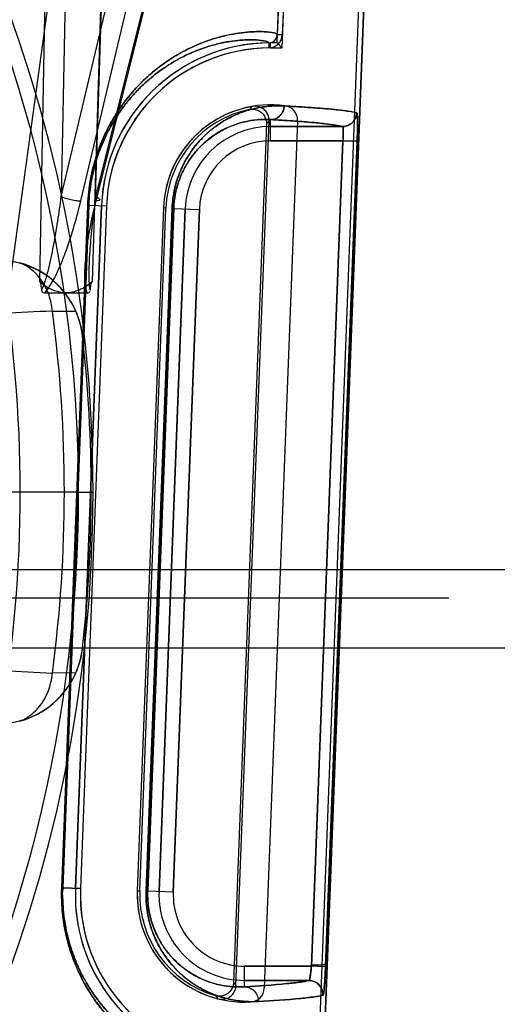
# Model space of a CAD drawing. Header units: millimetres. Extents: x 0 to 297, y 0 to 210.
# Tile 429 of 446: x 243.205 to 243.356, y 160.549 to 160.86. Entities that reach past the tile are written whole.
import ezdxf

# ---------------------------------------------------------------- set-up
doc = ezdxf.new("R2010")
doc.units = ezdxf.units.MM
doc.header["$LTSCALE"] = 16.335
doc.layers.get('0').update_dxf_attribs({"linetype": 'CONTINUOUS'})
for name, color, linetype in [('AXES_REF', 7, 'CONTINUOUS'), ('INTFCLR_1', 7, 'CONTINUOUS'), ('INTFCLR_144815', 7, 'CONTINUOUS'), ('INTFCLR_72935', 7, 'CONTINUOUS')]:
    doc.layers.add(name, color=color, linetype=linetype)

msp = doc.modelspace()

# ---------------------------------------------------------------- linework, layer by layer
at = {"color": 7, "linetype": 'Continuous'}
for radius in [8.7262453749, 8.7255, 8.6696226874]:
    msp.add_circle((241.415033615, 154.4105885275), radius, dxfattribs=at)
msp.add_arc((241.415033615, 154.4105885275), 8.64, 278.2771290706, 261.7228709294, dxfattribs=at)
at = {"layer": 'AXES_REF', "color": 9, "linetype": 'Continuous'}
msp.add_arc((241.415033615, 154.4105885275), 7.9600610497, 94.4118118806, 85.5881881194, dxfattribs=at)
at = {"layer": 'INTFCLR_1', "color": 6, "linetype": 'Continuous'}
for p, q in [((243.2994274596, 161.187605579), (243.2867308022, 160.8552833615)), ((243.301012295, 161.1875200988), (243.2883165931, 160.8552228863)), ((243.2780950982, 159.9636060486), (243.3248069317, 161.1862412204)), ((243.2796820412, 159.9635757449), (243.3263917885, 161.1861563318)), ((243.2931129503, 160.8281587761), (243.2826228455, 160.5535908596)), ((243.2311308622, 160.8011698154), (243.2228783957, 160.5851698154)), ((243.2327178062, 160.8011395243), (243.2244653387, 160.5851395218)), ((243.2507046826, 160.8004523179), (243.2424522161, 160.5844523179))]:
    msp.add_line(p, q, dxfattribs=at)
at = {"layer": 'INTFCLR_1', "color": 9, "linetype": 'Continuous'}
for p, q in [((243.2883165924, 160.8552228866), (243.2867308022, 160.8552833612)), ((243.2840612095, 160.8526861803), (243.2840779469, 160.8510993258)), ((243.2846258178, 160.8217341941), (243.2846258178, 160.8284127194)), ((243.3073728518, 160.8262335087), (243.2846258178, 160.8262335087)), ((243.2846258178, 160.8217341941), (243.3074827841, 160.8217341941)), ((243.2974957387, 160.5605784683), (243.3074827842, 160.8217341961)), ((243.3019881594, 160.5604066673), (243.3119753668, 160.821562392)), ((243.3074827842, 160.8217341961), (243.3119753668, 160.821562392)), ((243.2267619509, 160.8013551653), (243.2185414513, 160.5853537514)), ((243.2188576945, 160.5853537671), (243.2270731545, 160.801355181)), ((243.2267619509, 160.8013551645), (243.2270731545, 160.801355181)), ((243.2270731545, 160.801355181), (243.2327178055, 160.8011395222)), ((243.2534514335, 160.8003284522), (243.2452274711, 160.5843270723)), ((243.2457297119, 160.5843270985), (243.2539460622, 160.8003284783)), ((243.2575683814, 160.8001900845), (243.2493159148, 160.5841900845)), ((243.2534514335, 160.8003284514), (243.2539460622, 160.8003284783)), ((243.2539460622, 160.8003284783), (243.2620644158, 160.8000183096)), ((243.2620644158, 160.8000183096), (243.2538119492, 160.5840183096)), ((243.2185414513, 160.5853537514), (243.2188576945, 160.5853537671)), ((243.2188576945, 160.5853537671), (243.2188213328, 160.5838899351)), ((243.2188576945, 160.5853537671), (243.2244653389, 160.5851395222)), ((243.2457297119, 160.5843270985), (243.2452274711, 160.5843270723)), ((243.2538119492, 160.5840183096), (243.2457297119, 160.5843270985)), ((243.2763733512, 160.5540757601), (243.2763733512, 160.5605784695)), ((243.2974957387, 160.5605784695), (243.2763733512, 160.5605784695)), ((243.2763733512, 160.5560791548), (243.296688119, 160.5560791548))]:
    msp.add_line(p, q, dxfattribs=at)
at = {"layer": 'INTFCLR_1', "color": 7, "linetype": 'Continuous'}
msp.add_line((243.3019881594, 160.5604066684), (243.2974957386, 160.5605784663), dxfattribs=at)
at = {"layer": 'INTFCLR_1', "color": 6, "linetype": 'Continuous'}
for centre, radius, start, end in [((243.2840325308, 160.8553862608), 0.0027002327, 270.6077550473, 357.8160633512), ((243.2840325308, 160.8553862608), 0.0042871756, 270.6069808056, 357.8160603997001), ((243.2846258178, 160.7991563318), 0.0535328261, 90.60430726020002, 177.8120294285), ((243.2846258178, 160.7991563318), 0.0519458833, 90.60430654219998, 177.8120270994), ((243.2846258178, 160.7991563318), 0.0339458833, 82.21149370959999, 177.8120295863), ((243.2886162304, 160.8283305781), 0.0045, 357.8120301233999, 82.21149379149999), ((243.2763733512, 160.5831563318), 0.0535328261, 177.8120294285, 265.0198161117), ((243.2763733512, 160.5831563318), 0.0519458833, 177.8120299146, 265.019881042), ((243.2763733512, 160.5831563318), 0.0339458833, 177.8120296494, 273.4125651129), ((243.278126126, 160.553762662), 0.0045, 273.4125647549, 357.812030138)]:
    msp.add_arc(centre, radius, start, end, dxfattribs=at)
at = {"layer": 'INTFCLR_1', "color": 9, "linetype": 'Continuous'}
for centre, radius, start, end in [((243.2846258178, 160.7991563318), 0.0270771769, 89.99999998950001, 177.8120294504), ((243.2846258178, 160.7991563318), 0.0225778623, 90.0000000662, 177.8120297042), ((243.2752876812, 160.583204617), 0.029579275, 177.8252037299, 180.0936429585), ((243.2763733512, 160.5831563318), 0.027077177, 177.8120294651, 270.0000000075), ((243.2763733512, 160.5831563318), 0.0225778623, 177.8120295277, 270.0000000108)]:
    msp.add_arc(centre, radius, start, end, dxfattribs=at)
for points, knots in [([(243.2867308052, 160.8552833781), (243.2867356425, 160.8554094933), (243.286315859, 160.8556844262), (243.2850022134, 160.8560079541), (243.2828026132, 160.8562498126), (243.2799841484, 160.8562827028), (243.2770084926, 160.8561212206), (243.2734813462, 160.8556778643), (243.2702004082, 160.8550051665), (243.2673028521, 160.8542213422), (243.263997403, 160.8531641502), (243.2595137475, 160.8513522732), (243.2537892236, 160.8482844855), (243.2494299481, 160.8452035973), (243.2464384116, 160.8426884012), (243.244247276, 160.8407025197), (243.2414771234, 160.8378751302), (243.2388314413, 160.8346744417), (243.2367430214, 160.8317666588), (243.23457844, 160.8284175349), (243.2325758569, 160.8246987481), (243.231043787, 160.8211724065), (243.2302016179, 160.8189663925), (243.2293862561, 160.8166101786), (243.2286695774, 160.8141562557), (243.2280629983, 160.8116112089), (243.2272480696, 160.8075771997), (243.2268674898, 160.8041282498), (243.226761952, 160.8013551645)], [0, 0, 0, 0, 0.0041667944, 0.0132325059, 0.0478809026, 0.0743889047, 0.1069926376, 0.1459539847, 0.1917350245, 0.2174100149, 0.2450322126, 0.3062748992, 0.3767708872, 0.4590224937, 0.4819214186, 0.5057929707, 0.5566317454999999, 0.61245778, 0.6427014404, 0.6747871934, 0.7440712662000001, 0.7818214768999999, 0.8016614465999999, 0.8220173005, 0.8641280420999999, 0.8859911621, 0.9083794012, 1, 1, 1, 1]), ([(243.2840612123, 160.8526862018), (243.2840662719, 160.8528092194), (243.2836780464, 160.8530861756), (243.2824202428, 160.8534134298), (243.2803409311, 160.8536603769), (243.277663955, 160.8537069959), (243.2748409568, 160.8535659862), (243.2714924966, 160.8531559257), (243.2683773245, 160.8525243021), (243.2656255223, 160.851784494), (243.2624850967, 160.8507839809), (243.2582239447, 160.8490644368), (243.2527823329, 160.8461465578), (243.2486387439, 160.843212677), (243.2457948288, 160.8408161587), (243.2437107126, 160.8389226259), (243.2410755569, 160.8362256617), (243.2385591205, 160.8331721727), (243.2365724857, 160.8303974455), (243.2345126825, 160.827200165), (243.2326071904, 160.8236497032), (243.2311494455, 160.8202830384), (243.2303479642, 160.8181764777), (243.2295718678, 160.8159261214), (243.2288896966, 160.8135824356), (243.2283122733, 160.8111516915), (243.2275363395, 160.807298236), (243.22717388, 160.8040039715), (243.2270731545, 160.801355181)], [0, 0, 0, 0, 0.0042689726, 0.0133434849, 0.0478995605, 0.0743080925, 0.1067900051, 0.1456126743, 0.1912440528, 0.2168424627, 0.2443885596, 0.3054870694, 0.3758623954, 0.4580378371, 0.4809282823, 0.504796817, 0.55564869, 0.6115188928, 0.6417989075, 0.6739322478, 0.7433482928, 0.7811853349, 0.8010746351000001, 0.8214835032, 0.8637107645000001, 0.8856374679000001, 0.9080926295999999, 1, 1, 1, 1]), ([(243.2889185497, 160.8327402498), (243.287586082, 160.8328144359), (243.2847969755, 160.8328003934), (243.2804518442, 160.8322299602), (243.275787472, 160.8309564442), (243.2717789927, 160.8291801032), (243.2684787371, 160.8271994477), (243.266351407, 160.8256417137), (243.2646453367, 160.8241904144), (243.2628618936, 160.822506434), (243.2606438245, 160.8200309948), (243.2586234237, 160.8171394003), (243.2571077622, 160.8144337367), (243.2560108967, 160.8120839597), (243.2550366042, 160.8094726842), (243.2542410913, 160.8066178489), (243.2536772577, 160.8035424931), (243.2534928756, 160.8014169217), (243.2534514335, 160.8003284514)], [0, 0, 0, 0, 0.0749094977, 0.1561165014, 0.2453216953, 0.3454232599, 0.4010855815, 0.4611454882, 0.493172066, 0.5267668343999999, 0.5987710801, 0.6793235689, 0.7241924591, 0.7727267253, 0.8247342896, 0.8804636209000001, 0.9388580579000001, 1, 1, 1, 1]), ([(243.2846258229, 160.8284006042), (243.2851516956, 160.8284036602), (243.2862598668, 160.8286324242), (243.2876916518, 160.8296001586), (243.2886510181, 160.8310611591), (243.28889776, 160.8321931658), (243.2889185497, 160.8327402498)], [0, 0, 0, 0, 0.2356907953, 0.4929264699, 0.7546297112, 1, 1, 1, 1]), ([(243.2846258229, 160.8284006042), (243.2834802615, 160.8284750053), (243.2810796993, 160.8284895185), (243.2773340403, 160.8280199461), (243.2733064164, 160.8269409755), (243.2698407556, 160.8254163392), (243.2669852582, 160.8237082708), (243.2651425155, 160.8223610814), (243.2636643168, 160.8211040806), (243.2621170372, 160.8196428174), (243.2601925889, 160.8174923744), (243.2584385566, 160.8149774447), (243.2571232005, 160.8126227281), (243.2561700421, 160.8105756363), (243.2553239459, 160.8083010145), (243.254632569, 160.8058124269), (243.2541425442, 160.8031310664), (243.253982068, 160.8012776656), (243.2539460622, 160.8003284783)], [0, 0, 0, 0, 0.0743518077, 0.1550296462, 0.2437872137, 0.3435166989, 0.3990892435, 0.4590649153, 0.4911046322, 0.5247180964, 0.5968479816, 0.6775891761, 0.7227248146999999, 0.7714146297, 0.8236940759, 0.8797338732, 0.9384790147, 1, 1, 1, 1]), ([(243.2846258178, 160.8284127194), (243.2869482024, 160.8282823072), (243.2911935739, 160.8280261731), (243.2969574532, 160.8276019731), (243.3015172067, 160.827182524), (243.3048595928, 160.8267608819), (243.3066816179, 160.8264375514), (243.3073728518, 160.8262335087)], [0, 0, 0, 0, 0.3050970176, 0.5578258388, 0.7581134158, 0.9054662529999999, 1, 1, 1, 1]), ([(243.3118620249, 160.8305610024), (243.3118262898, 160.8297247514), (243.3113409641, 160.8282738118), (243.309673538, 160.8266658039), (243.3082066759, 160.8262393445), (243.3073728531, 160.8262375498)], [0, 0, 0, 0, 0.3689833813, 0.6324226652, 1, 1, 1, 1]), ([(243.3119753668, 160.8215623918), (243.311997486, 160.8221407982), (243.3120362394, 160.8232774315), (243.3120782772, 160.8249279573), (243.3121007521, 160.826451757), (243.3121043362, 160.8277962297), (243.3120803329, 160.8288898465), (243.3120494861, 160.8297542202), (243.3119725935, 160.8302201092), (243.311932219, 160.830540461), (243.3118620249, 160.8305610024)], [0, 0, 0, 0, 0.1923531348, 0.3779730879, 0.5484957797, 0.6993161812, 0.823096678, 0.9165210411, 0.9756952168, 1, 1, 1, 1]), ([(243.3074827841, 160.8217341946), (243.3075050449, 160.8220235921), (243.307557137, 160.8228387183), (243.307641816, 160.8242314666), (243.3075519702, 160.825227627), (243.3075655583, 160.8262072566), (243.3073728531, 160.8262375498)], [0, 0, 0, 0, 0.1918378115, 0.546653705, 0.8710704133, 1, 1, 1, 1]), ([(243.2185414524, 160.5853537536), (243.2184884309, 160.583960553), (243.218483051, 160.5812096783), (243.2187642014, 160.5771528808), (243.2193062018, 160.5732588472), (243.2200736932, 160.5695673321), (243.2208776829, 160.566645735), (243.2215984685, 160.5644292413), (243.2226828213, 160.561401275), (243.2244946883, 160.5572596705), (243.2268733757, 160.553057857), (243.228850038, 160.5500834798), (243.2307651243, 160.5474617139), (243.2327477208, 160.5450738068), (243.234774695, 160.5429088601), (243.2375569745, 160.5401506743), (243.2416652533, 160.5367114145), (243.2471508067, 160.5331701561), (243.2515044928, 160.5309876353), (243.2547402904, 160.5296585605), (243.2575935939, 160.528636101), (243.2602975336, 160.5278535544), (243.2628373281, 160.5272835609), (243.2649996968, 160.5268820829), (243.267372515, 160.5265692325), (243.2702033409, 160.5263800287), (243.2724199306, 160.5264509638), (243.2737488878, 160.5266705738), (243.2741849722, 160.526908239), (243.2741896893, 160.5270322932)], [0, 0, 0, 0, 0.04606251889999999, 0.09079100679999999, 0.1342478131, 0.1758530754, 0.2152745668, 0.2342924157, 0.252846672, 0.3215269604, 0.3833176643, 0.4121112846, 0.4394804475, 0.4905571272, 0.5145195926, 0.5374436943, 0.6199777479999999, 0.6909373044, 0.7527191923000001, 0.7805734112, 0.8064734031, 0.8528304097, 0.8734541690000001, 0.8924443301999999, 0.9255134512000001, 0.9522459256, 0.9869084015, 0.9958984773, 1, 1, 1, 1]), ([(243.2188178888, 160.5831567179), (243.218818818, 160.5825572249), (243.2188517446, 160.5806645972), (243.2190687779, 160.5775204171), (243.2195838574, 160.5738012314), (243.2203136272, 160.5702755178), (243.2210781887, 160.5674852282), (243.2217636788, 160.5653684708), (243.2227947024, 160.5624775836), (243.2245173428, 160.5585240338), (243.226779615, 160.5545126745), (243.2286595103, 160.5516738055), (243.2304802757, 160.5491725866), (243.2323653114, 160.5468947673), (243.2342926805, 160.5448300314), (243.2369368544, 160.5422013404), (243.2408407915, 160.538925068), (243.2460542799, 160.5355546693), (243.2501914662, 160.5334809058), (243.2532655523, 160.5322206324), (243.2559751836, 160.5312529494), (243.2585427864, 160.5305145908), (243.2609541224, 160.5299796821), (243.2630066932, 160.5296049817), (243.2652579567, 160.5293169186), (243.2679474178, 160.5291512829), (243.2700437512, 160.5292357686), (243.2713173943, 160.529462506), (243.2717223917, 160.5297045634), (243.2717266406, 160.5298255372)], [0, 0, 0, 0, 0.0213420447, 0.06737741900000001, 0.1120993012, 0.1549091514, 0.1954641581, 0.2150255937, 0.2341079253, 0.3047210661, 0.3682167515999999, 0.3977925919, 0.4258975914, 0.4783265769, 0.5029138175, 0.5264297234, 0.6110456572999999, 0.6837348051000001, 0.7469788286, 0.7754797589, 0.8019744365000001, 0.8493806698, 0.8704656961, 0.8898779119, 0.9236770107, 0.950998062, 0.9864607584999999, 0.9956906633, 1, 1, 1, 1]), ([(243.2452274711, 160.5843270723), (243.2452104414, 160.5838797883), (243.2451893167, 160.5827186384), (243.2452660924, 160.5804363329), (243.2455980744, 160.577569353), (243.2462604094, 160.5744901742), (243.2471310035, 160.5716953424), (243.2481519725, 160.5691795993), (243.2492771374, 160.566923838), (243.2504762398, 160.5648991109), (243.2520930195, 160.5625463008), (243.2541967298, 160.5600182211), (243.256453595, 160.5578584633), (243.2582562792, 160.556387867), (243.2599802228, 160.5551183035), (243.2628758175, 160.5532829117), (243.2670088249, 160.5513541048), (243.2718568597, 160.5499631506), (243.2763885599, 160.5493392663), (243.2792988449, 160.5493239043), (243.2806847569, 160.5494046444)], [0, 0, 0, 0, 0.0239887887, 0.0622218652, 0.1223088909, 0.1783911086, 0.2307807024, 0.2789925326, 0.3237429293, 0.3657559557, 0.405000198, 0.4766481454, 0.5415704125, 0.5720758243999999, 0.6012845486, 0.656268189, 0.7555774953, 0.8445081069, 0.9255984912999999, 1, 1, 1, 1]), ([(243.2457084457, 160.5831562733), (243.2457094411, 160.5825342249), (243.2457630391, 160.5809344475), (243.2460510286, 160.5784352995), (243.2466261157, 160.5757511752), (243.2473816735, 160.5733161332), (243.2482679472, 160.5711249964), (243.2492443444, 160.5691613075), (243.2502842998, 160.567400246), (243.2516865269, 160.5653552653), (243.2535089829, 160.5631606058), (243.2554659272, 160.561287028), (243.2570276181, 160.5600134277), (243.2585200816, 160.5589158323), (243.2610234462, 160.5573335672), (243.2645938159, 160.5556780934), (243.2687774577, 160.5544981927), (243.2726806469, 160.5539865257), (243.2751832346, 160.5539954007), (243.2763733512, 160.5540757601)], [0, 0, 0, 0, 0.0394323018, 0.101398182, 0.1591941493, 0.2131972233, 0.2628133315, 0.308864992, 0.3520901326, 0.3923507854, 0.4659531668, 0.5324616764, 0.5637407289, 0.5936502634, 0.6498542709, 0.7512322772, 0.8418605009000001, 0.9243855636, 1, 1, 1, 1]), ([(243.296688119, 160.5560791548), (243.2958304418, 160.5558366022), (243.2935259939, 160.5554706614), (243.2867641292, 160.5547088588), (243.2808507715, 160.5543388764), (243.2763733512, 160.5540757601)], [0, 0, 0, 0, 0.1308855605, 0.341376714, 1, 1, 1, 1]), ([(243.2763733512, 160.5540757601), (243.2769238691, 160.5540729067), (243.2780913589, 160.5538294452), (243.2795762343, 160.5527676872), (243.2805198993, 160.5511832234), (243.2807029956, 160.5499769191), (243.2806847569, 160.5494046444)], [0, 0, 0, 0, 0.2347231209, 0.4931008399, 0.755879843, 1, 1, 1, 1]), ([(243.296688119, 160.5560791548), (243.2975621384, 160.5560782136), (243.2991056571, 160.555600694), (243.3007923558, 160.553844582), (243.301208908, 160.5522827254), (243.3011764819, 160.5514080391)], [0, 0, 0, 0, 0.3673148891, 0.63215257, 1, 1, 1, 1]), ([(243.2806847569, 160.5494046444), (243.285201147, 160.5496677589), (243.291165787, 160.5500376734), (243.2979866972, 160.5507995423), (243.300311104, 160.5511653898), (243.3011764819, 160.5514080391)], [0, 0, 0, 0, 0.6586624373, 0.8691492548, 1, 1, 1, 1])]:
    msp.add_open_spline(points, degree=3, knots=knots, dxfattribs=at)
at = {"layer": 'INTFCLR_1', "color": 6, "linetype": 'Continuous'}
msp.add_open_spline([(243.3118615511, 160.8305610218), (243.3112021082, 160.8307540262), (243.3095126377, 160.8310576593), (243.3065446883, 160.8314411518), (243.3027901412, 160.8318031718), (243.298471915, 160.8321449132), (243.2937878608, 160.8324591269), (243.2905623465, 160.8326487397), (243.2889190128, 160.8327402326)], degree=3, knots=[0, 0, 0, 0, 0.08936447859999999, 0.222530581, 0.389450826, 0.5797688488, 0.7859384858, 1, 1, 1, 1], dxfattribs=at)
at = {"layer": 'INTFCLR_1', "color": 7, "linetype": 'Continuous'}
for points, knots in [([(243.296688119, 160.5560791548), (243.2968937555, 160.5561078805), (243.2970176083, 160.5570573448), (243.2972468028, 160.5579614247), (243.2974005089, 160.5594796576), (243.2974912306, 160.5604362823), (243.2975309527, 160.5610132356)], [0, 0, 0, 0, 0.1235787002, 0.4193134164, 0.6557971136, 1, 1, 1, 1]), ([(243.296688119, 160.5560791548), (243.2972331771, 160.5561552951), (243.2970798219, 160.5577237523), (243.2973955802, 160.5590339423), (243.2974554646, 160.5600583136), (243.2974957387, 160.5605784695)], [0, 0, 0, 0, 0.3596674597, 0.6590480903, 1, 1, 1, 1]), ([(243.2975309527, 160.5610132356), (243.2977966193, 160.561004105), (243.2985896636, 160.560987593), (243.2999464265, 160.5609557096), (243.3010380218, 160.5611224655), (243.3019347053, 160.5610985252), (243.3020232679, 160.5612762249)], [0, 0, 0, 0, 0.1763530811, 0.530125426, 0.8682802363, 1, 1, 1, 1]), ([(243.3020232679, 160.5612762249), (243.3020035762, 160.5606964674), (243.3019541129, 160.559544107), (243.301877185, 160.5578547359), (243.3017933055, 160.5563730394), (243.3017101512, 160.5551338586), (243.3016262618, 160.5540529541), (243.3015291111, 160.5530784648), (243.3014304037, 160.5522155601), (243.3013158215, 160.551743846), (243.3012496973, 160.5514285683), (243.3011764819, 160.5514080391)], [0, 0, 0, 0, 0.175182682, 0.3483077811, 0.5107389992, 0.6232334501, 0.723652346, 0.8372287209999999, 0.9223507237, 0.9770368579, 1, 1, 1, 1]), ([(243.3011764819, 160.5514080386), (243.3013352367, 160.5518982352), (243.3015482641, 160.5529504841), (243.3016783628, 160.5547383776), (243.3018551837, 160.5572376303), (243.3019412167, 160.5591794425), (243.3019881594, 160.5604066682)], [0, 0, 0, 0, 0.1691170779, 0.3560472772, 0.5929530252, 1, 1, 1, 1])]:
    msp.add_open_spline(points, degree=3, knots=knots, dxfattribs=at)
at = {"layer": 'INTFCLR_144815', "color": 9, "linetype": 'Continuous'}
for p, q in [((243.1930183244, 160.7106071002), (243.275686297, 161.3096670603)), ((243.2183856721, 160.8040912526), (243.3063925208, 161.1741277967)), ((243.2245767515, 160.8027074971), (243.3132418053, 161.1755115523)), ((243.321684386, 161.1741277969), (243.2292728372, 160.8040912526)), ((243.3224288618, 161.1755115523), (243.2293261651, 160.8027074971)), ((243.2115638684, 160.7771311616), (243.2192186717, 161.1699026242)), ((243.2254973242, 161.1697848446), (243.218385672, 160.8040912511)), ((243.2404402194, 161.169902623), (243.2281414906, 160.7771312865)), ((243.2292728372, 160.804091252), (243.2407374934, 161.1697848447)), ((243.2155976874, 160.7678528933), (243.2230165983, 160.7678192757)), ((243.2251259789, 160.7599619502), (243.2251326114, 160.7599025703)), ((243.3499448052, 160.6859285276), (242.2166256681, 160.6859285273)), ((242.2256242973, 160.6770855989), (243.3409461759, 160.6770855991)), ((243.2251326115, 160.6612744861), (243.2251259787, 160.6612151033)), ((243.2230165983, 160.6533577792), (243.215597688, 160.6533241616))]:
    msp.add_line(p, q, dxfattribs=at)
at = {"layer": 'INTFCLR_144815', "color": 6, "linetype": 'Continuous'}
for p, q in [((243.2131070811, 160.7735885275), (243.2265983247, 160.7735885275)), ((243.2238587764, 160.7105885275), (243.2000248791, 160.7105885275)), ((243.2238587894, 160.7105885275), (243.228358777, 160.7105885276)), ((243.2238588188, 160.7105885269), (243.2283587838, 160.7105885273)), ((243.3782194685, 160.6859285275), (243.3499448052, 160.6859285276)), ((242.1902761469, 160.6612887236), (243.3762943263, 160.6612887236))]:
    msp.add_line(p, q, dxfattribs=at)
at = {"layer": 'INTFCLR_144815', "color": 9, "linetype": 'Continuous'}
msp.add_circle((242.7832852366, 160.7105885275), 0.4450735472, dxfattribs=at)
for centre, radius, start, end in [((242.7832852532, 160.7106670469), 0.4405735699, 359.9897887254, 180.0102113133), ((243.54416959, 154.1395598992), 6.636431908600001, 92.8378929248, 93.1072203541), ((242.7832852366, 160.7105885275), 0.4360885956, 352.4544928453, 7.545507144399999), ((242.7832852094, 160.7105100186), 0.4405735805, 179.9897901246, 0.0102099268), ((243.5452905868, 167.3031782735), 6.658022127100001, 266.893204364, 267.1616585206)]:
    msp.add_arc(centre, radius, start, end, dxfattribs=at)
at = {"layer": 'INTFCLR_144815', "color": 6, "linetype": 'Continuous'}
for centre, radius, start, end in [((242.7832852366, 160.7105885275), 0.4221456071, 350.0000000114, 10.0000000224), ((243.1983067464, 160.756910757), 0.0269920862, 6.3648645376, 88.4911023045), ((243.1982886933, 160.7569911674), 0.0269944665, 23.6481381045, 75.0712955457), ((243.1982388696, 160.7569553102), 0.0270547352, 6.380819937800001, 23.6753739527), ((242.7832852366, 160.7105885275), 0.4445907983, 353.627751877, 6.3722481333), ((243.1983069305, 160.6642662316), 0.0269918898, 271.5085107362, 353.6352322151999), ((243.1982288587, 160.6642244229), 0.0270650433, 336.3279434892, 353.615900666), ((243.1982887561, 160.6641858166), 0.0269943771, 284.928614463, 336.3519464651)]:
    msp.add_arc(centre, radius, start, end, dxfattribs=at)
at = {"layer": 'INTFCLR_144815', "color": 9, "linetype": 'Continuous'}
for points, knots in [([(243.2121418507, 160.7744490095), (243.2126774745, 160.775313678), (243.2131971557, 160.7768917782), (243.2138493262, 160.7790587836), (243.2144865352, 160.7815209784), (243.2152018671, 160.7846711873), (243.2162209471, 160.7897950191), (243.2173165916, 160.796271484), (243.2180511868, 160.8014798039), (243.2183856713, 160.8040912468)], [0, 0, 0, 0, 0.1004513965, 0.161528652, 0.22412184, 0.3514007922, 0.4806002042, 0.7399867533, 1, 1, 1, 1]), ([(243.2183856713, 160.8040912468), (243.2188290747, 160.8038897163), (243.2198530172, 160.8035127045), (243.221472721, 160.8030761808), (243.2230878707, 160.8027863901), (243.2241259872, 160.8027023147), (243.2245767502, 160.8027074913)], [0, 0, 0, 0, 0.2290531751, 0.5118884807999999, 0.7879997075, 1, 1, 1, 1]), ([(243.2292728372, 160.8040912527), (243.2289081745, 160.8014862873), (243.2284110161, 160.7975792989), (243.2278604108, 160.7923759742), (243.227515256, 160.7885122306), (243.2272501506, 160.7846941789), (243.2271198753, 160.7815498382), (243.2270941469, 160.7790826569), (243.2271662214, 160.7769292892), (243.2272480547, 160.7753491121), (243.2275636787, 160.7744486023)], [0, 0, 0, 0, 0.2649502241, 0.3966542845, 0.527024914, 0.6556767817, 0.7820849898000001, 0.844097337, 0.9038837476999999, 1, 1, 1, 1]), ([(243.2292728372, 160.8040912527), (243.2296146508, 160.8039350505), (243.2300657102, 160.8037204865), (243.2306185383, 160.8032294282), (243.2305695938, 160.8030403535)], [0, 0, 0, 0, 0.6580283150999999, 1, 1, 1, 1]), ([(243.2131072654, 160.7735886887), (243.2142987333, 160.7747866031), (243.2155207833, 160.7768818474), (243.2172119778, 160.7802098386), (243.2185763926, 160.7833527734), (243.2205134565, 160.7884400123), (243.2225783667, 160.7948821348), (243.2239559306, 160.8000972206), (243.2245767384, 160.8027074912)], [0, 0, 0, 0, 0.160886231, 0.2261073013, 0.3563318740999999, 0.4865621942, 0.7445063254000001, 1, 1, 1, 1]), ([(243.2293261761, 160.8027074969), (243.2286842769, 160.8001258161), (243.2278103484, 160.7962454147), (243.2268715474, 160.7910565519), (243.2263027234, 160.7872095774), (243.2258930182, 160.7834065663), (243.2257271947, 160.7802694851), (243.2257621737, 160.7778076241), (243.2259347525, 160.7757766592), (243.226219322, 160.7743360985), (243.2265983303, 160.7735884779)], [0, 0, 0, 0, 0.2702304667, 0.403811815, 0.5355721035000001, 0.6651771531, 0.7922010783, 0.8545306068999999, 0.9148557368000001, 1, 1, 1, 1]), ([(243.2305695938, 160.8030403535), (243.2305305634, 160.8028895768), (243.2300155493, 160.8027007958), (243.2296122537, 160.8027041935), (243.2293261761, 160.8027074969)], [0, 0, 0, 0, 0.3524927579, 1, 1, 1, 1]), ([(243.215597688, 160.7678528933), (243.2154430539, 160.7695607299), (243.2147376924, 160.7728981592), (243.2125269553, 160.7773843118), (243.2093355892, 160.7809534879), (243.2066393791, 160.7825462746), (243.2052428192, 160.7830740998)], [0, 0, 0, 0, 0.2662787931, 0.5236181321, 0.7681696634, 1, 1, 1, 1]), ([(243.2052428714, 160.6381030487), (243.2063830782, 160.6385338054), (243.2083734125, 160.6396261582), (243.2108364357, 160.6418413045), (243.2127468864, 160.6443652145), (243.2142025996, 160.6472195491), (243.2151695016, 160.6502376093), (243.2155053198, 160.6523040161), (243.2155976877, 160.6533241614)], [0, 0, 0, 0, 0.1889436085, 0.346878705, 0.5106297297, 0.6767675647, 0.8412137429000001, 1, 1, 1, 1])]:
    msp.add_open_spline(points, degree=3, knots=knots, dxfattribs=at)
at = {"layer": 'INTFCLR_144815', "color": 7, "linetype": 'Continuous'}
for points, knots in [([(243.2198527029, 160.7735885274), (243.2193242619, 160.7735878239), (243.2182472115, 160.7736777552), (243.2166270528, 160.7740795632), (243.2149703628, 160.7747699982), (243.213248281, 160.7757829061), (243.2121368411, 160.7766469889), (243.2115638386, 160.7771312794)], [0, 0, 0, 0, 0.172286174, 0.3505151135, 0.5421449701, 0.7553995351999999, 1, 1, 1, 1]), ([(243.2198527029, 160.7735885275), (243.219324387, 160.7735878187), (243.2182475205, 160.7736777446), (243.2166275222, 160.7740794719), (243.2149707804, 160.7747698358), (243.2132485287, 160.7757827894), (243.2121368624, 160.7766468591), (243.2115638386, 160.7771312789)], [0, 0, 0, 0, 0.1722458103, 0.3504564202, 0.5420907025, 0.7553664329, 1, 1, 1, 1]), ([(243.2281415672, 160.7771312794), (243.2275691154, 160.7766457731), (243.2264480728, 160.7757765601), (243.2247140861, 160.7747582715), (243.2230469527, 160.7740690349), (243.2214359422, 160.7736755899), (243.2203718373, 160.7735868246), (243.2198527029, 160.7735885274)], [0, 0, 0, 0, 0.2447193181, 0.4613239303, 0.6536775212, 0.8307474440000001, 1, 1, 1, 1]), ([(243.2281415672, 160.7771312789), (243.2275690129, 160.7766457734), (243.2264479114, 160.7757764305), (243.2247137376, 160.7747581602), (243.2230465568, 160.7740689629), (243.2214356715, 160.7736755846), (243.2203717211, 160.7735868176), (243.2198527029, 160.7735885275)], [0, 0, 0, 0, 0.2447452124, 0.4613666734, 0.6537265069, 0.8307849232, 1, 1, 1, 1])]:
    msp.add_open_spline(points, degree=3, knots=knots, dxfattribs=at)
at = {"layer": 'INTFCLR_144815', "color": 6, "linetype": 'Continuous'}
for points, knots in [([(243.2115638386, 160.7771312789), (243.2118554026, 160.7768815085), (243.2118908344, 160.7758230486), (243.2120781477, 160.7749787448), (243.2121416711, 160.7744488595)], [0, 0, 0, 0, 0.4183963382, 1, 1, 1, 1]), ([(243.2275637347, 160.7744488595), (243.227610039, 160.7748351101), (243.2277892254, 160.7756913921), (243.227740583, 160.7767883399), (243.2281415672, 160.7771312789)], [0, 0, 0, 0, 0.4243898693, 1, 1, 1, 1])]:
    msp.add_open_spline(points, degree=3, knots=knots, dxfattribs=at)
for points in [[(243.2121416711, 160.7744488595), (243.2121855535, 160.774082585), (243.2124964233, 160.7736115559), (243.2128653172, 160.773611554)], [(243.2265983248, 160.7735885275), (243.2269561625, 160.7735885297), (243.2274590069, 160.7738134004), (243.2275015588, 160.7741686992)]]:
    msp.add_open_spline(points, degree=3, dxfattribs=at)
at = {"layer": 'INTFCLR_72935', "color": 6, "linetype": 'Continuous'}
for p, q in [((243.2866316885, 160.8526891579), (243.2994274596, 161.187605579)), ((243.3010118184, 161.1875076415), (243.2881591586, 160.8511022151)), ((243.2780945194, 159.963590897), (243.3248073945, 161.1862533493)), ((243.3263917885, 161.1861563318), (243.2796820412, 159.9635757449)), ((243.2866316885, 160.8526891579), (243.2846258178, 160.8526891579)), ((243.2846258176, 160.8511022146), (243.2881591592, 160.8511022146)), ((243.2866316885, 160.8526891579), (243.2881591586, 160.8511022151)), ((243.2832765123, 160.8270621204), (243.2728987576, 160.5554348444)), ((243.2736478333, 160.5544167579), (243.2841010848, 160.8280200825)), ((243.2228783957, 160.5851698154), (243.2311308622, 160.8011698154)), ((243.2327189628, 160.8011698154), (243.2244664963, 160.5851698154)), ((243.2507046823, 160.8004523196), (243.2424522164, 160.5844523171)), ((243.2432396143, 160.5844372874), (243.2514920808, 160.8004372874))]:
    msp.add_line(p, q, dxfattribs=at)
at = {"layer": 'INTFCLR_72935', "color": 9, "linetype": 'Continuous'}
for p, q in [((243.2846258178, 160.8511022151), (243.2846258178, 160.8526891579)), ((243.2846258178, 160.8217341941), (243.2846258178, 160.8284127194)), ((243.2846258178, 160.8262335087), (243.3073728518, 160.8262335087)), ((243.3074827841, 160.8217341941), (243.2846258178, 160.8217341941)), ((243.307482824, 160.8217341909), (243.2974957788, 160.5605784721)), ((243.3119753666, 160.8215623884), (243.3019881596, 160.5604066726)), ((243.3119753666, 160.8215623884), (243.307482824, 160.8217341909)), ((243.2185414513, 160.5853537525), (243.2267619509, 160.8013551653)), ((243.2270731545, 160.801355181), (243.2188576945, 160.5853537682)), ((243.2267619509, 160.8013551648), (243.2270731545, 160.801355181)), ((243.2270731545, 160.801355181), (243.2327178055, 160.8011395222)), ((243.2452274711, 160.5843270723), (243.2534514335, 160.8003284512)), ((243.2539460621, 160.8003284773), (243.2457297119, 160.5843270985)), ((243.2493159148, 160.5841900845), (243.2575683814, 160.8001900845)), ((243.2514915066, 160.8004222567), (243.2507046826, 160.800452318)), ((243.2539460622, 160.8003284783), (243.2534514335, 160.8003284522)), ((243.2539460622, 160.8003284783), (243.2620644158, 160.8000183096)), ((243.2538119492, 160.5840183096), (243.2620644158, 160.8000183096)), ((243.2185414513, 160.5853537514), (243.2188576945, 160.5853537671)), ((243.2244653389, 160.5851395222), (243.2188576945, 160.5853537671)), ((243.2424522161, 160.584452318), (243.24323904, 160.5844222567)), ((243.2452274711, 160.5843270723), (243.2457297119, 160.5843270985)), ((243.2538119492, 160.5840183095), (243.2457297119, 160.5843270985)), ((243.2763733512, 160.5540757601), (243.2763733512, 160.5605784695)), ((243.2763733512, 160.5605784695), (243.2974957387, 160.5605784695)), ((243.3019881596, 160.5604066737), (243.2974957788, 160.5605784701)), ((243.296688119, 160.5560791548), (243.2763733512, 160.5560791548))]:
    msp.add_line(p, q, dxfattribs=at)
at = {"layer": 'INTFCLR_72935', "color": 6, "linetype": 'Continuous'}
for centre, radius, start, end in [((243.2846258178, 160.7991563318), 0.0535328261, 89.9999999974, 177.8120294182), ((243.2846258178, 160.7991563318), 0.0519458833, 90.0000001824, 177.8120270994), ((243.2846258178, 160.7991563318), 0.0339458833, 99.7791963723, 177.8120268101), ((243.2846258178, 160.7991563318), 0.0331584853, 101.7282908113, 177.8120294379), ((243.2763733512, 160.5831563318), 0.0535328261, 177.8120294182, 267.7698936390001), ((243.2763733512, 160.5831563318), 0.0519458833, 177.8120299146, 269.5192412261), ((243.2763733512, 160.5831563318), 0.0339458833, 177.8120310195, 255.8448622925), ((243.2763733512, 160.5831563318), 0.0331584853, 177.8120294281, 253.8957680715)]:
    msp.add_arc(centre, radius, start, end, dxfattribs=at)
at = {"layer": 'INTFCLR_72935', "color": 9, "linetype": 'Continuous'}
for centre, radius, start, end in [((243.3399751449, 160.7712647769), 0.08659194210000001, 134.8928095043, 135.8102475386), ((243.2846258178, 160.7991563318), 0.0270771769, 90.0000000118, 177.8120294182), ((243.3400061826, 160.7790655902), 0.0743096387, 138.7922956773, 139.7668778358), ((243.2846258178, 160.7991563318), 0.0225778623, 90.0000000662, 177.8120297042), ((243.2763733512, 160.5831563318), 0.027077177, 177.8120294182, 269.9999999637), ((243.2763733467, 160.5831563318), 0.0225778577, 177.8120290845, 269.9999999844), ((243.333125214, 160.5989629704), 0.0743096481, 215.8571808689, 216.8317628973), ((243.3336895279, 160.6067434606), 0.086592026, 219.8138118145, 220.7312489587)]:
    msp.add_arc(centre, radius, start, end, dxfattribs=at)
at = {"layer": 'INTFCLR_72935', "color": 7, "linetype": 'Continuous'}
msp.add_arc((243.2966780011, 160.5515780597), 0.0045014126, 357.8355308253, 89.871207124, dxfattribs=at)
at = {"layer": 'INTFCLR_72935', "color": 9, "linetype": 'Continuous'}
for points, knots in [([(243.226761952, 160.8013551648), (243.2268672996, 160.8041232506), (243.2272467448, 160.8075660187), (243.2280590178, 160.8115929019), (243.2286631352, 160.8141316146), (243.229376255, 160.8165778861), (243.2301875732, 160.8189275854), (243.2310271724, 160.8211319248), (243.2325543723, 160.8246543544), (243.2345500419, 160.8283682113), (243.2367084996, 160.8317159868), (243.2388007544, 160.834635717), (243.241459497, 160.8378567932), (243.2447238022, 160.841189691), (243.2488267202, 160.8447756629), (243.2537730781, 160.8482747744), (243.2587162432, 160.8509258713), (243.2623968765, 160.8525176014), (243.265656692, 160.8537342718), (243.2687651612, 160.8546540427), (243.2717010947, 160.8553129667), (243.2742383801, 160.8557743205), (243.2770584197, 160.8561259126), (243.2800341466, 160.856283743), (243.2828401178, 160.8562472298), (243.2850216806, 160.8560044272), (243.2863235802, 160.8556812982), (243.2867355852, 160.855407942), (243.2867308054, 160.8552833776)], [0, 0, 0, 0, 0.09145445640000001, 0.1138036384, 0.1356225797, 0.1775934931, 0.1978577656, 0.2176815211, 0.2554568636, 0.3245480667, 0.3565511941, 0.3869221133, 0.443096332, 0.4942467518, 0.5407728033, 0.6228600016, 0.6936556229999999, 0.7255371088, 0.7551980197, 0.8084927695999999, 0.8323850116, 0.8545194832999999, 0.8936035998, 0.9261879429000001, 0.9525909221, 0.9869380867, 0.995884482, 1, 1, 1, 1]), ([(243.2270731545, 160.801355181), (243.2271736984, 160.8039991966), (243.2275350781, 160.8072875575), (243.2283084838, 160.8111342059), (243.2288835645, 160.813558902), (243.229562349, 160.8158952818), (243.2303345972, 160.8181394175), (243.2311336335, 160.8202443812), (243.2325867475, 160.823607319), (243.234485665, 160.827153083), (243.2365396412, 160.830349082), (243.2385299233, 160.833135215), (243.2410587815, 160.836208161), (243.2441636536, 160.8393869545), (243.2480647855, 160.8428047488), (243.2527669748, 160.8461373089), (243.2574665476, 160.8486592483), (243.2609647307, 160.8501706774), (243.264061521, 160.8513239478), (243.2670142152, 160.8521934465), (243.2698025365, 160.8528133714), (243.2722113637, 160.8532452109), (243.2748883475, 160.8535702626), (243.2777113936, 160.8537077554), (243.2803764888, 160.853657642), (243.2824387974, 160.8534099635), (243.283685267, 160.8530829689), (243.284066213, 160.8528077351), (243.2840612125, 160.852686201)], [0, 0, 0, 0, 0.0917406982, 0.1141566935, 0.1360391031, 0.1781262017, 0.1984432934, 0.2183163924, 0.2561787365, 0.3254018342, 0.3574526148, 0.3878602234, 0.4440791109, 0.4952427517, 0.5417573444, 0.6237687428, 0.6944433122, 0.7262543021, 0.7558410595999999, 0.8089827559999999, 0.8327989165, 0.8548590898, 0.8938039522, 0.926266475, 0.9525704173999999, 0.9868267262, 0.9957825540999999, 1, 1, 1, 1]), ([(243.2534514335, 160.8003284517), (243.2534923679, 160.8014035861), (243.2536748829, 160.8035222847), (243.2542340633, 160.8065878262), (243.2550283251, 160.8094467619), (243.2559963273, 160.8120483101), (243.2570868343, 160.8143920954), (243.2582603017, 160.8164948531), (243.2594905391, 160.8183814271), (243.2611292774, 160.8205721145), (243.2628542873, 160.8224984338), (243.2646351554, 160.8241811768), (243.266336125, 160.8256295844), (243.2684535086, 160.8271820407), (243.2717390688, 160.82915887), (243.2757421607, 160.8309406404), (243.280418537, 160.8322244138), (243.284783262, 160.8328001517), (243.2875834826, 160.8328145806), (243.2889185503, 160.8327402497)], [0, 0, 0, 0, 0.0603904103, 0.1191453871, 0.1746657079, 0.2267206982, 0.2747736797, 0.3196234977, 0.3617702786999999, 0.401092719, 0.4731052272, 0.5065358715, 0.5385677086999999, 0.5984567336, 0.6536562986, 0.7535702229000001, 0.8432689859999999, 0.9249473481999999, 1, 1, 1, 1]), ([(243.2889185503, 160.8327402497), (243.2888977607, 160.8321931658), (243.2886510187, 160.8310611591), (243.2876916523, 160.8296001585), (243.2862598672, 160.8286324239), (243.2851516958, 160.8284036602), (243.2846258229, 160.8284006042)], [0, 0, 0, 0, 0.2453702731, 0.5070734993, 0.7643091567, 1, 1, 1, 1]), ([(243.2539460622, 160.8003284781), (243.2539817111, 160.8012660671), (243.2541404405, 160.8031135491), (243.254626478, 160.8057863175), (243.2553167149, 160.8082783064), (243.256157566, 160.8105449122), (243.2571049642, 160.8125865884), (243.2581238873, 160.8144171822), (243.2591922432, 160.8160588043), (243.2606140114, 160.8179628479), (243.262110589, 160.8196360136), (243.2636555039, 160.8210960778), (243.2651292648, 160.8223505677), (243.2669634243, 160.8236932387), (243.2698062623, 160.8253980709), (243.2732672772, 160.8269274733), (243.2773052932, 160.8280153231), (243.2810678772, 160.8284894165), (243.283478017, 160.8284751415), (243.2846258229, 160.8284006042)], [0, 0, 0, 0, 0.0607670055, 0.1198771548, 0.1757005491, 0.228019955, 0.2762735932, 0.3213322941, 0.3635942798, 0.4030265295, 0.4751567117, 0.508602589, 0.5406472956, 0.6004547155, 0.6555661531, 0.7551103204, 0.8443595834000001, 0.9255055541, 1, 1, 1, 1]), ([(243.3073728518, 160.8262335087), (243.3066813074, 160.8264376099), (243.3048586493, 160.8267610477), (243.3015154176, 160.827182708), (243.2969552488, 160.8276021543), (243.2911920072, 160.8280262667), (243.2869474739, 160.8282823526), (243.2846258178, 160.8284127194)], [0, 0, 0, 0, 0.0945749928, 0.2419709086, 0.4422842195, 0.6949987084, 1, 1, 1, 1]), ([(243.3073728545, 160.8262415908), (243.3082065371, 160.8262428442), (243.3096733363, 160.8266683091), (243.3113408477, 160.8282750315), (243.3118262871, 160.8297252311), (243.3118620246, 160.8305610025)], [0, 0, 0, 0, 0.3676535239, 0.6310889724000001, 1, 1, 1, 1]), ([(243.3118620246, 160.8305610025), (243.3119647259, 160.8305309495), (243.3119782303, 160.8300274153), (243.3120898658, 160.8293374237), (243.3120949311, 160.828028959), (243.3121048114, 160.8265573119), (243.3120775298, 160.8249253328), (243.312036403, 160.8232760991), (243.3119974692, 160.8221403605), (243.3119753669, 160.8215623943)], [0, 0, 0, 0, 0.0355686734, 0.1259042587, 0.2672790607, 0.4510475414, 0.6224132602, 0.8077479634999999, 1, 1, 1, 1]), ([(243.3073728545, 160.8262415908), (243.3075676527, 160.8262115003), (243.3075494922, 160.8252265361), (243.3076346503, 160.8243538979), (243.3075638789, 160.8229775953), (243.3075158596, 160.8221651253), (243.307482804, 160.8217341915)], [0, 0, 0, 0, 0.1301670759, 0.4536350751, 0.7145828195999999, 1, 1, 1, 1]), ([(243.2741896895, 160.5270322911), (243.274184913, 160.5269066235), (243.2737411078, 160.5266680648), (243.2724032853, 160.5264495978), (243.2701765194, 160.5263811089), (243.2673462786, 160.5265700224), (243.2643693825, 160.5269671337), (243.2608582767, 160.5276922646), (243.2576121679, 160.5286302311), (243.2547635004, 160.5296496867), (243.2515339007, 160.5309744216), (243.2471873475, 160.5331496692), (243.241699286, 160.5366858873), (243.237028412, 160.540590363), (243.2332194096, 160.544508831), (243.2302461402, 160.5480838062), (243.2278720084, 160.5514850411), (243.2262831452, 160.5541263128), (243.2253721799, 160.5557728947), (243.2239637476, 160.5584768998), (243.2224719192, 160.5618780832), (243.2212369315, 160.5654852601), (243.2205793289, 160.5677293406), (243.2199603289, 160.5701151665), (243.2194450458, 160.5725883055), (243.2190439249, 160.575142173), (243.2185505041, 160.5791816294), (243.2184370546, 160.5826105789), (243.2185414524, 160.5853537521)], [0, 0, 0, 0, 0.0041551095, 0.013257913, 0.0481236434, 0.07483184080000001, 0.1077085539, 0.1470286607, 0.1932699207, 0.2191876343, 0.2469710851, 0.3085682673, 0.3794789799, 0.4622312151, 0.5090624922, 0.5598948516, 0.6156954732, 0.6459180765, 0.6617022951, 0.6778629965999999, 0.7466496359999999, 0.7841166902, 0.8037788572, 0.823899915, 0.8655451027, 0.8871776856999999, 0.9092987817, 1, 1, 1, 1]), ([(243.2717260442, 160.5298255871), (243.2717217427, 160.5297030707), (243.2713094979, 160.5294599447), (243.2700272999, 160.5292344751), (243.2679213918, 160.5291522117), (243.2652325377, 160.5293176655), (243.2624079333, 160.5296835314), (243.2590744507, 160.530362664), (243.2559923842, 160.5312475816), (243.2532871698, 160.532212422), (243.250219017, 160.533468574), (243.2460886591, 160.535535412), (243.2408728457, 160.5389009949), (243.2364337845, 160.5426208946), (243.2328133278, 160.5463564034), (243.2299863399, 160.5497666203), (243.2277291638, 160.5530117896), (243.2262185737, 160.5555322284), (243.2253523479, 160.5571038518), (243.2240127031, 160.5596856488), (243.2225940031, 160.5629331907), (243.221419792, 160.5663771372), (243.2207944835, 160.5685200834), (243.2202058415, 160.5707987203), (243.2197159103, 160.5731607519), (243.2193345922, 160.5755999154), (243.2188655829, 160.5794584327), (243.218758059, 160.5827335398), (243.2188576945, 160.5853537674)], [0, 0, 0, 0, 0.0042536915, 0.0133611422, 0.0481249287, 0.0747277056, 0.1074764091, 0.1466518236, 0.1927381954, 0.2185773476, 0.2462835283, 0.307736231, 0.3785294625, 0.4612132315, 0.5080387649, 0.5588910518, 0.6147435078, 0.6450065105, 0.6608150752, 0.677002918, 0.7459283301, 0.7834848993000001, 0.8031974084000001, 0.8233721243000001, 0.8651343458, 0.8868303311, 0.9090177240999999, 1, 1, 1, 1]), ([(243.2806847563, 160.5494046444), (243.2793031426, 160.5493241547), (243.2764089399, 160.5493388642), (243.2719036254, 160.5499548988), (243.2670815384, 160.5513283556), (243.2629603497, 160.55323806), (243.2600651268, 160.5550608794), (243.2583361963, 160.5563260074), (243.2565219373, 160.5577971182), (243.2547463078, 160.5594877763), (243.2530395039, 160.5614083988), (243.251273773, 160.5636526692), (243.2496358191, 160.5662144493), (243.2481807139, 160.5691156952), (243.2471522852, 160.5716348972), (243.2462710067, 160.5744474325), (243.245603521, 160.5775345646), (243.2452152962, 160.5808634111), (243.2451828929, 160.5831562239), (243.2452274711, 160.5843270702)], [0, 0, 0, 0, 0.074173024, 0.1546396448, 0.2429881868, 0.3419352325, 0.3968777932, 0.4261200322, 0.4567099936, 0.5220216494, 0.5572175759, 0.5943521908, 0.6749935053, 0.719602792, 0.7681810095, 0.8206609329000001, 0.8773706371, 0.9372031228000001, 1, 1, 1, 1]), ([(243.2763733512, 160.5540757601), (243.2751868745, 160.5539956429), (243.2726981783, 160.5539863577), (243.2688177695, 160.5544913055), (243.2646568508, 160.5556560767), (243.2610963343, 160.5572949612), (243.2585932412, 160.5588665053), (243.2570969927, 160.5599598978), (243.2555252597, 160.5612334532), (243.2539871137, 160.5626989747), (243.2525081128, 160.5643654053), (243.2509767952, 160.5663152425), (243.2495555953, 160.568543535), (243.2482932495, 160.5710685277), (243.2474004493, 160.5732628), (243.2466352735, 160.5757134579), (243.2460559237, 160.5784044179), (243.245718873, 160.5813070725), (243.2456908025, 160.5833060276), (243.2457297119, 160.5843270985)], [0, 0, 0, 0, 0.0735651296, 0.1534715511, 0.2413337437, 0.3398880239, 0.3947252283, 0.4239363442, 0.4544835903, 0.5198278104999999, 0.5550555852, 0.5922522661, 0.6731253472, 0.717970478, 0.7667618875, 0.8195072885, 0.8765946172, 0.9367885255, 1, 1, 1, 1]), ([(243.2763733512, 160.5540757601), (243.280850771, 160.5543388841), (243.2867641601, 160.5547088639), (243.2935260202, 160.555470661), (243.2958304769, 160.555836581), (243.296688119, 160.5560791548)], [0, 0, 0, 0, 0.6586232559, 0.8691185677, 1, 1, 1, 1]), ([(243.2763733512, 160.5540757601), (243.276923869, 160.5540729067), (243.2780913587, 160.5538294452), (243.2795762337, 160.552767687), (243.2805198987, 160.5511832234), (243.280702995, 160.5499769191), (243.2806847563, 160.5494046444)], [0, 0, 0, 0, 0.2347231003, 0.4931008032, 0.755879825, 1, 1, 1, 1]), ([(243.3011764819, 160.5514080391), (243.3003111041, 160.5511653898), (243.2979866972, 160.5507995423), (243.2911657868, 160.5500376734), (243.2852011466, 160.5496677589), (243.2806847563, 160.5494046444)], [0, 0, 0, 0, 0.1308507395, 0.3413375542, 1, 1, 1, 1])]:
    msp.add_open_spline(points, degree=3, knots=knots, dxfattribs=at)
at = {"layer": 'INTFCLR_72935', "color": 6, "linetype": 'Continuous'}
for points, knots in [([(243.2840612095, 160.8526861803), (243.2845642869, 160.8526914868), (243.2859134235, 160.8530815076), (243.2866992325, 160.8544572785), (243.2867308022, 160.8552833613)], [0, 0, 0, 0, 0.3783341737, 1, 1, 1, 1]), ([(243.2778856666, 160.8316225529), (243.2783690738, 160.8317229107), (243.2793738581, 160.8317641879), (243.2808107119, 160.8313364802), (243.2820279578, 160.8304658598), (243.2830404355, 160.8290533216), (243.2833045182, 160.8277951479), (243.2832765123, 160.8270621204)], [0, 0, 0, 0, 0.1831422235, 0.3651993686, 0.5465247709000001, 0.7278869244, 1, 1, 1, 1]), ([(243.2841010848, 160.8280200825), (243.2841195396, 160.828503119), (243.2840009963, 160.8294829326), (243.2833609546, 160.8308110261), (243.2823326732, 160.8318672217), (243.2808158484, 160.8326444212), (243.2795644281, 160.8327303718), (243.2788600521, 160.8326089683)], [0, 0, 0, 0, 0.1827147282, 0.3654434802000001, 0.5479305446, 0.7298293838, 1, 1, 1, 1]), ([(243.2889190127, 160.8327402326), (243.2903685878, 160.8326594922), (243.2931671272, 160.8324960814), (243.2972381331, 160.8322297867), (243.301022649, 160.8319479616), (243.304465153, 160.8316473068), (243.3074599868, 160.8313308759), (243.3098781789, 160.8309964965), (243.3112870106, 160.8307291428), (243.3118615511, 160.8305610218)], [0, 0, 0, 0, 0.1888198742, 0.3645867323, 0.5305926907, 0.6823681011, 0.814025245, 0.9221434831, 1, 1, 1, 1]), ([(243.2974957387, 160.56057847), (243.2974754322, 160.5602882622), (243.2974144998, 160.5594772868), (243.2972610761, 160.5580244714), (243.2971303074, 160.5571884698), (243.2968642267, 160.5559637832), (243.296688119, 160.5560791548)], [0, 0, 0, 0, 0.1889902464, 0.5396524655, 0.8632296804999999, 1, 1, 1, 1]), ([(243.2728987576, 160.5554348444), (243.2728799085, 160.5549414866), (243.2726783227, 160.5539562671), (243.2719176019, 160.5526644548), (243.2707797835, 160.5516923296), (243.2691652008, 160.5510492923), (243.2678804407, 160.5510955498), (243.2671756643, 160.5512990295)], [0, 0, 0, 0, 0.1831433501, 0.3651991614, 0.5465236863, 0.7278868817, 1, 1, 1, 1]), ([(243.2680719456, 160.5502411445), (243.2685406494, 160.5501229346), (243.2695237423, 160.5500357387), (243.270955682, 160.5503864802), (243.2722021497, 160.5511734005), (243.273276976, 160.5524961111), (243.273620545, 160.5537025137), (243.2736478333, 160.5544167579)], [0, 0, 0, 0, 0.1827116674, 0.3654414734, 0.5479293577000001, 0.7298279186, 1, 1, 1, 1])]:
    msp.add_open_spline(points, degree=3, knots=knots, dxfattribs=at)
at = {"layer": 'INTFCLR_72935', "color": 7, "linetype": 'Continuous'}
for points, knots in [([(243.3011216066, 160.551350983), (243.3012033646, 160.5512438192), (243.301398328, 160.5520314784), (243.3015187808, 160.5529603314), (243.3017134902, 160.5550365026), (243.3018312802, 160.5570284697), (243.301918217, 160.5586930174), (243.3019660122, 160.5598275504), (243.3019881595, 160.5604066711)], [0, 0, 0, 0, 0.0442575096, 0.1345118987, 0.4573237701, 0.6260773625, 0.8097107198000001, 1, 1, 1, 1]), ([(243.3019881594, 160.5604066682), (243.3019563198, 160.5595744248), (243.3018873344, 160.5579737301), (243.3017511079, 160.5557311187), (243.3016077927, 160.5535504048), (243.301382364, 160.5521549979), (243.3011764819, 160.5514080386)], [0, 0, 0, 0, 0.2761379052, 0.5311304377, 0.7451301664, 1, 1, 1, 1]), ([(243.3011216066, 160.551350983), (243.3011592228, 160.5522321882), (243.3007455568, 160.5538042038), (243.2990820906, 160.5555717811), (243.2975524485, 160.5560834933), (243.296688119, 160.5560791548)], [0, 0, 0, 0, 0.3709017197, 0.6365277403, 1, 1, 1, 1])]:
    msp.add_open_spline(points, degree=3, knots=knots, dxfattribs=at)

doc.saveas('drawing.dxf')
